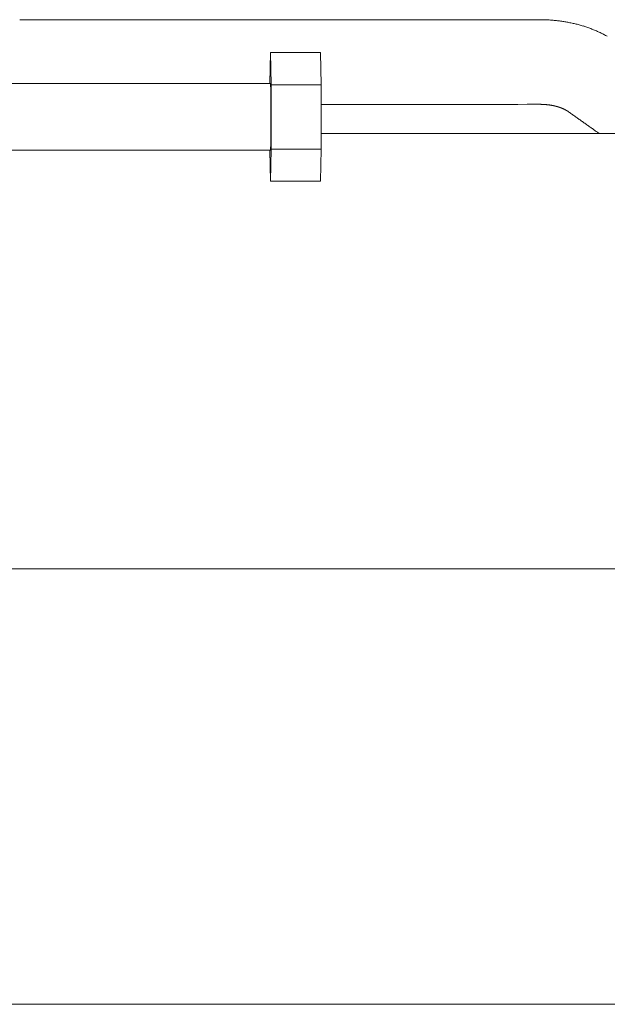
# Model space of a CAD drawing. Extents: x 0 to 59450, y 0 to 42050.
# Tile 303 of 304: x 51885 to 52149, y 37475 to 37917. Entities that reach past the tile are written whole.
import ezdxf

# ---------------------------------------------------------------- set-up
doc = ezdxf.new("R2010")
doc.units = 0
doc.header["$LTSCALE"] = 20
doc.header["$MEASUREMENT"] = 0
doc.layers.get('0').update_dxf_attribs({"linetype": 'CONTINUOUS'})

msp = doc.modelspace()

# ---------------------------------------------------------------- linework, layer by layer
at = {"color": 3, "linetype": 'Continuous', "lineweight": 13}
for p, q in [((51887.618, 37916.542), (51885.084, 37916.542)), ((51890.318, 37916.542), (51887.618, 37916.542)), ((51892.956, 37916.542), (51890.318, 37916.542)), ((51895.553, 37916.542), (51892.956, 37916.542)), ((51898.164, 37916.542), (51895.553, 37916.542)), ((51900.787, 37916.542), (51898.164, 37916.542)), ((51903.406, 37916.542), (51900.787, 37916.542)), ((51906.021, 37916.542), (51903.406, 37916.542)), ((51908.638, 37916.542), (51906.021, 37916.542)), ((51911.256, 37916.542), (51908.638, 37916.542)), ((51913.873, 37916.542), (51911.256, 37916.542)), ((51916.49, 37916.542), (51913.873, 37916.542)), ((51919.108, 37916.542), (51916.49, 37916.542)), ((51921.725, 37916.542), (51919.108, 37916.542)), ((51924.342, 37916.542), (51921.725, 37916.542)), ((51926.959, 37916.542), (51924.342, 37916.542)), ((51929.576, 37916.542), (51926.959, 37916.542)), ((51932.194, 37916.542), (51929.576, 37916.542)), ((51934.811, 37916.542), (51932.194, 37916.542)), ((51937.428, 37916.542), (51934.811, 37916.542)), ((51940.045, 37916.542), (51937.428, 37916.542)), ((51942.663, 37916.542), (51940.045, 37916.542)), ((51945.28, 37916.542), (51942.663, 37916.542)), ((51947.897, 37916.542), (51945.28, 37916.542)), ((51950.514, 37916.542), (51947.897, 37916.542)), ((51953.131, 37916.542), (51950.514, 37916.542)), ((51955.749, 37916.542), (51953.131, 37916.542)), ((51958.366, 37916.542), (51955.749, 37916.542)), ((51960.983, 37916.542), (51958.366, 37916.542)), ((51963.6, 37916.542), (51960.983, 37916.542)), ((51966.217, 37916.542), (51963.6, 37916.542)), ((51968.835, 37916.542), (51966.217, 37916.542)), ((51971.452, 37916.542), (51968.835, 37916.542)), ((51974.069, 37916.542), (51971.452, 37916.542)), ((51975.499, 37916.542), (51974.069, 37916.542)), ((51976.592, 37916.542), (51975.499, 37916.542)), ((51977.301, 37916.542), (51976.592, 37916.542)), ((51977.854, 37916.542), (51977.301, 37916.542)), ((51978.465, 37916.542), (51977.854, 37916.542)), ((51979.115, 37916.543), (51978.465, 37916.542)), ((51979.75, 37916.543), (51979.115, 37916.543)), ((51980.375, 37916.543), (51979.75, 37916.543)), ((51981.002, 37916.543), (51980.375, 37916.543)), ((51981.63, 37916.543), (51981.002, 37916.543)), ((51982.256, 37916.543), (51981.63, 37916.543)), ((51982.881, 37916.543), (51982.256, 37916.543)), ((51983.504, 37916.544), (51982.881, 37916.543)), ((51984.126, 37916.544), (51983.504, 37916.544)), ((51984.746, 37916.544), (51984.126, 37916.544)), ((51985.364, 37916.544), (51984.746, 37916.544)), ((51985.979, 37916.545), (51985.364, 37916.544)), ((51986.593, 37916.545), (51985.979, 37916.545)), ((51987.204, 37916.545), (51986.593, 37916.545)), ((51987.813, 37916.546), (51987.204, 37916.545)), ((51988.419, 37916.546), (51987.813, 37916.546)), ((51989.022, 37916.546), (51988.419, 37916.546)), ((51989.622, 37916.547), (51989.022, 37916.546)), ((51990.219, 37916.547), (51989.622, 37916.547)), ((51990.813, 37916.548), (51990.219, 37916.547)), ((51991.404, 37916.548), (51990.813, 37916.548)), ((51991.991, 37916.549), (51991.404, 37916.548)), ((51992.574, 37916.549), (51991.991, 37916.549)), ((51999.715, 37916.555), (51992.574, 37916.549)), ((52005.168, 37916.559), (51999.715, 37916.555)), ((52008.708, 37916.562), (52005.168, 37916.559)), ((52011.465, 37916.564), (52008.708, 37916.562)), ((52014.514, 37916.567), (52011.465, 37916.564)), ((52017.762, 37916.57), (52014.514, 37916.567)), ((52020.935, 37916.572), (52017.762, 37916.57)), ((52024.058, 37916.575), (52020.935, 37916.572)), ((52027.201, 37916.577), (52024.058, 37916.575)), ((52030.355, 37916.58), (52027.201, 37916.577)), ((52033.505, 37916.582), (52030.355, 37916.58)), ((52036.652, 37916.585), (52033.505, 37916.582)), ((52039.8, 37916.588), (52036.652, 37916.585)), ((52042.949, 37916.59), (52039.8, 37916.588)), ((52046.097, 37916.593), (52042.949, 37916.59)), ((52049.246, 37916.595), (52046.097, 37916.593)), ((52052.394, 37916.598), (52049.246, 37916.595)), ((52055.542, 37916.6), (52052.394, 37916.598)), ((52058.691, 37916.603), (52055.542, 37916.6)), ((52061.839, 37916.606), (52058.691, 37916.603)), ((52064.988, 37916.608), (52061.839, 37916.606)), ((52068.136, 37916.611), (52064.988, 37916.608)), ((52071.285, 37916.613), (52068.136, 37916.611)), ((52074.433, 37916.616), (52071.285, 37916.613)), ((52077.581, 37916.618), (52074.433, 37916.616)), ((52080.73, 37916.621), (52077.581, 37916.618)), ((52083.878, 37916.623), (52080.73, 37916.621)), ((52087.027, 37916.626), (52083.878, 37916.623)), ((52090.175, 37916.628), (52087.027, 37916.626)), ((52093.323, 37916.631), (52090.175, 37916.628)), ((52096.472, 37916.634), (52093.323, 37916.631)), ((52099.62, 37916.636), (52096.472, 37916.634)), ((52102.769, 37916.639), (52099.62, 37916.636)), ((52105.917, 37916.641), (52102.769, 37916.639)), ((52109.065, 37916.644), (52105.917, 37916.641)), ((52112.214, 37916.646), (52109.065, 37916.644)), ((52115.362, 37916.649), (52112.214, 37916.646)), ((52118.511, 37916.651), (52115.362, 37916.649)), ((51997.718, 37901.92), (51997.395, 37888.053)), ((52020.216, 37901.92), (51997.718, 37901.92)), ((51998.054, 37887.436), (51997.718, 37901.92)), ((52020.216, 37901.92), (52020.552, 37887.436)), ((51997.718, 37888.053), (48170.562, 37888.054)), ((51997.864, 37883.311), (51997.858, 37883.798)), ((51998.053, 37858.568), (51998.054, 37887.436)), ((52020.552, 37887.436), (51998.054, 37887.436)), ((52020.552, 37887.436), (52020.551, 37858.568)), ((51997.87, 37882.8), (51997.864, 37883.311)), ((51997.876, 37882.266), (51997.87, 37882.8)), ((51997.882, 37881.711), (51997.876, 37882.266)), ((51997.887, 37881.137), (51997.882, 37881.711)), ((51997.892, 37880.544), (51997.887, 37881.137)), ((51997.896, 37879.936), (51997.892, 37880.544)), ((51997.9, 37879.313), (51997.896, 37879.936)), ((51997.904, 37878.678), (51997.9, 37879.313)), ((51997.907, 37878.034), (51997.904, 37878.678)), ((51997.91, 37877.381), (51997.907, 37878.034)), ((51997.912, 37876.723), (51997.91, 37877.381)), ((51997.914, 37876.062), (51997.912, 37876.723)), ((51997.916, 37875.4), (51997.914, 37876.062)), ((51997.917, 37874.738), (51997.916, 37875.4)), ((52020.551, 37878.572), (52023.001, 37878.574)), ((52023.001, 37878.574), (52025.451, 37878.576)), ((52025.451, 37878.576), (52027.901, 37878.578)), ((52027.901, 37878.578), (52030.35, 37878.58)), ((52030.35, 37878.58), (52032.8, 37878.582)), ((52032.8, 37878.582), (52035.25, 37878.584)), ((52035.25, 37878.584), (52037.7, 37878.586)), ((52037.7, 37878.586), (52040.149, 37878.588)), ((52040.149, 37878.588), (52042.599, 37878.59)), ((52042.599, 37878.59), (52045.049, 37878.592)), ((52045.049, 37878.592), (52047.499, 37878.594)), ((52047.499, 37878.594), (52049.948, 37878.596)), ((52049.948, 37878.596), (52052.398, 37878.598)), ((52052.398, 37878.598), (52054.848, 37878.6)), ((52054.848, 37878.6), (52057.298, 37878.602)), ((52057.298, 37878.602), (52059.748, 37878.604)), ((52059.748, 37878.604), (52062.197, 37878.606)), ((52062.197, 37878.606), (52064.647, 37878.608)), ((52064.647, 37878.608), (52067.097, 37878.61)), ((52067.097, 37878.61), (52069.547, 37878.612)), ((52069.547, 37878.612), (52071.997, 37878.614)), ((52071.997, 37878.614), (52074.446, 37878.616)), ((52074.446, 37878.616), (52076.896, 37878.618)), ((52076.896, 37878.618), (52079.346, 37878.62)), ((52079.346, 37878.62), (52081.796, 37878.622)), ((52081.796, 37878.622), (52084.246, 37878.624)), ((52084.246, 37878.624), (52086.694, 37878.626)), ((52086.694, 37878.626), (52089.145, 37878.628)), ((52089.145, 37878.628), (52091.6, 37878.63)), ((52091.6, 37878.63), (52094.045, 37878.632)), ((52094.045, 37878.632), (52096.475, 37878.634)), ((52096.475, 37878.634), (52098.944, 37878.636)), ((52098.944, 37878.636), (52101.471, 37878.638)), ((52101.471, 37878.638), (52103.844, 37878.64)), ((52103.844, 37878.64), (52105.989, 37878.642)), ((52105.989, 37878.642), (52108.744, 37878.644)), ((52108.744, 37878.644), (52112.986, 37878.647)), ((52112.986, 37878.647), (52118.543, 37878.652)), ((52118.543, 37878.652), (52118.799, 37878.651)), ((52131.621, 37875.277), (52131.965, 37875.034)), ((52131.965, 37875.034), (52132.309, 37874.791)), ((51997.915, 37870.281), (51997.916, 37870.887)), ((51997.916, 37870.887), (51997.917, 37871.507)), ((51997.918, 37874.079), (51997.917, 37874.738)), ((51997.917, 37871.507), (51997.918, 37872.136)), ((51997.918, 37873.424), (51997.918, 37874.079)), ((51997.918, 37872.776), (51997.918, 37873.424)), ((51997.918, 37872.136), (51997.918, 37872.776)), ((52132.309, 37874.791), (52132.653, 37874.548)), ((52132.653, 37874.548), (52132.996, 37874.305)), ((52132.996, 37874.305), (52133.34, 37874.062)), ((52133.34, 37874.062), (52133.684, 37873.819)), ((52133.684, 37873.819), (52134.028, 37873.575)), ((52134.028, 37873.575), (52134.372, 37873.332)), ((52134.372, 37873.332), (52134.715, 37873.089)), ((52134.715, 37873.089), (52135.059, 37872.846)), ((52135.059, 37872.846), (52135.403, 37872.603)), ((52135.403, 37872.603), (52135.746, 37872.36)), ((52135.746, 37872.36), (52136.09, 37872.117)), ((52136.09, 37872.117), (52136.434, 37871.873)), ((52136.434, 37871.873), (52136.778, 37871.63)), ((52136.778, 37871.63), (52137.122, 37871.387)), ((52137.122, 37871.387), (52137.465, 37871.144)), ((52137.465, 37871.144), (52137.809, 37870.901)), ((52137.809, 37870.901), (52138.153, 37870.657)), ((52138.153, 37870.657), (52138.496, 37870.414)), ((51997.894, 37865.986), (51997.898, 37866.463)), ((51997.898, 37866.463), (51997.901, 37866.958)), ((51997.901, 37866.958), (51997.904, 37867.471)), ((51997.904, 37867.471), (51997.906, 37868.001)), ((51997.906, 37868.001), (51997.909, 37868.547)), ((51997.909, 37868.547), (51997.911, 37869.11)), ((51997.911, 37869.11), (51997.913, 37869.688)), ((51997.913, 37869.688), (51997.915, 37870.281)), ((52138.496, 37870.414), (52138.84, 37870.171)), ((52138.84, 37870.171), (52139.184, 37869.928)), ((52139.184, 37869.928), (52139.528, 37869.685)), ((52139.528, 37869.685), (52139.871, 37869.441)), ((52139.871, 37869.441), (52140.215, 37869.198)), ((52140.215, 37869.198), (52140.559, 37868.955)), ((52140.559, 37868.955), (52140.902, 37868.712)), ((52140.902, 37868.712), (52141.246, 37868.469)), ((52141.246, 37868.469), (52141.591, 37868.225)), ((52141.591, 37868.225), (52141.934, 37867.982)), ((52141.934, 37867.982), (52142.275, 37867.741)), ((52142.275, 37867.741), (52142.621, 37867.496)), ((52142.621, 37867.496), (52142.976, 37867.245)), ((52142.976, 37867.245), (52143.309, 37867.01)), ((52143.309, 37867.01), (52143.61, 37866.797)), ((52143.61, 37866.797), (52143.996, 37866.523)), ((52143.996, 37866.523), (52144.592, 37866.102)), ((52144.592, 37866.102), (52145.371, 37865.55)), ((51997.847, 37861.579), (51997.852, 37861.91)), ((51997.852, 37861.91), (51997.857, 37862.247)), ((51997.857, 37862.247), (51997.861, 37862.597)), ((51997.861, 37862.597), (51997.866, 37862.962)), ((51997.866, 37862.962), (51997.87, 37863.309)), ((51997.87, 37863.309), (51997.874, 37863.625)), ((51997.874, 37863.625), (51997.878, 37864.039)), ((51997.884, 37864.681), (51997.891, 37865.527)), ((51997.891, 37865.527), (51997.894, 37865.986)), ((52692.715, 37865.549), (52020.55, 37865.55)), ((48170.562, 37858.054), (51997.718, 37858.053)), ((51997.717, 37844.185), (51997.396, 37858.053)), ((51997.717, 37844.185), (51998.053, 37858.568)), ((51997.718, 37858.054), (51997.726, 37858.065)), ((52020.551, 37858.568), (51998.053, 37858.568)), ((52020.551, 37858.568), (52020.215, 37844.185)), ((52020.215, 37844.185), (51997.717, 37844.185)), ((47526.649, 37670.051), (52958.474, 37670.051)), ((48174.809, 37474.551), (52692.709, 37474.549))]:
    msp.add_line(p, q, dxfattribs=at)
for centre, radius, start, end in [((52116.637, 37770.381), 146.282, 88.41064, 89.26624), ((52119.86, 37862.46), 54.153, 87.35481, 89.11663), ((52119.679, 37856.848), 59.768, 86.3969, 87.42999), ((52108.524, 37728.994), 188.096, 85.19856, 85.45322), ((52118.332, 37845.042), 71.634, 84.50798, 85.24666), ((52120.056, 37859.024), 57.552, 83.90589, 84.88369), ((52119.085, 37850.256), 66.374, 83.04952, 83.876), ((52118.342, 37845.24), 71.443, 82.1912, 82.94524), ((52118.991, 37850.039), 66.601, 81.37126, 82.18334), ((52119.379, 37852.182), 64.424, 80.58536, 81.42643), ((52119.263, 37851.599), 65.018, 79.73808, 80.56845), ((52119.289, 37851.699), 64.914, 78.91625, 79.74537), ((52119.461, 37852.669), 63.93, 78.05977, 78.90002), ((52119.638, 37853.381), 63.197, 77.23459, 78.08311), ((52119.738, 37853.898), 62.67, 76.36551, 77.21914), ((52119.891, 37854.441), 62.107, 75.52548, 76.38508), ((52120.041, 37855.098), 61.432, 74.64054, 75.50756), ((52120.228, 37855.687), 60.815, 73.78954, 74.66366), ((52120.389, 37856.298), 60.183, 72.89225, 73.77363), ((52120.588, 37856.88), 59.569, 72.0227, 72.91129), ((52120.772, 37857.489), 58.933, 71.11348, 72.00985), ((52120.989, 37858.057), 58.325, 70.23095, 71.13489), ((52121.189, 37858.664), 57.686, 69.30111, 70.21312), ((52121.421, 37859.216), 57.088, 68.40366, 69.32349), ((52121.637, 37859.796), 56.469, 67.46267, 68.39087), ((52121.881, 37860.335), 55.878, 66.54632, 67.48257), ((52122.111, 37860.901), 55.267, 65.58644, 66.53132), ((52122.365, 37861.409), 54.7, 64.65596, 65.60904), ((52122.605, 37861.948), 54.11, 63.67914, 64.64101), ((52122.868, 37862.431), 53.56, 62.73178, 63.70202), ((52123.12, 37862.956), 52.977, 61.73472, 62.71407), ((52123.382, 37863.391), 52.471, 60.77383, 61.76138), ((51996.641, 37887.777), 1.112, 10.55779, 14.31412), ((51995.895, 37887.665), 1.866, 7.14798, 9.7273), ((51990.654, 37887.222), 7.125, 4.67702, 5.43946), ((51970.349, 37886.124), 27.458, 3.2702, 3.50524), ((51977.67, 37886.535), 20.125, 2.8962, 3.29205), ((51972.148, 37886.245), 25.654, 2.55094, 2.91875), ((51955.026, 37885.538), 42.791, 2.22205, 2.47712), ((51934.786, 37884.882), 63.041, 1.90797, 2.10433), ((51918.327, 37884.345), 79.509, 1.72385, 1.89947), ((51895.736, 37883.715), 102.109, 1.544, 1.69585), ((51866.581, 37882.985), 131.273, 1.38957, 1.52002), ((51832.867, 37882.195), 164.996, 1.26662, 1.37988), ((51797.535, 37881.501), 200.335, 1.14006, 1.24147), ((51756.296, 37880.731), 241.581, 1.03771, 1.12823), ((51711.758, 37879.973), 286.125, 0.94587, 1.02789), ((51662.042, 37879.157), 335.848, 0.87065, 0.94499), ((51610.728, 37878.459), 387.166, 0.79021, 0.85863), ((52118.598, 37844.585), 34.067, 89.23263, 89.66118), ((52118.598, 37845.443), 33.209, 88.77676, 89.21364), ((52118.611, 37845.848), 32.804, 88.34504, 88.7844), ((52118.605, 37845.792), 32.86, 87.90094, 88.33649), ((52118.606, 37845.52), 33.132, 87.49101, 87.92047), ((52118.563, 37844.572), 34.08, 87.07289, 87.48834), ((52118.557, 37844.354), 34.299, 86.67147, 87.08223), ((52118.578, 37844.869), 33.783, 86.24042, 86.65506), ((52118.611, 37845.329), 33.322, 85.82728, 86.24543), ((52118.63, 37845.705), 32.946, 85.39286, 85.81322), ((52118.666, 37846.155), 32.494, 84.96925, 85.39286), ((52118.702, 37846.617), 32.031, 84.53316, 84.96028), ((52118.751, 37847.13), 31.516, 84.1012, 84.53249), ((52118.795, 37847.647), 30.997, 83.6491, 84.08443), ((52118.857, 37848.183), 30.457, 83.21235, 83.65253), ((52118.915, 37848.747), 29.89, 82.75151, 83.19658), ((52118.99, 37849.33), 29.303, 82.30106, 82.75174), ((52119.059, 37849.917), 28.712, 81.825, 82.28122), ((52119.15, 37850.545), 28.077, 81.36414, 81.82707), ((52119.242, 37851.206), 27.41, 80.8757, 81.34584), ((52119.327, 37851.724), 26.885, 80.40416, 80.87955), ((52119.375, 37852.045), 26.561, 79.9147, 80.39175), ((52119.436, 37852.376), 26.224, 79.43974, 79.91872), ((52119.471, 37852.591), 26.006, 78.94972, 79.42853), ((52119.53, 37852.885), 25.706, 78.47384, 78.954), ((52119.576, 37853.138), 25.449, 77.97942, 78.45998), ((52119.642, 37853.429), 25.15, 77.50757, 77.98978), ((52119.691, 37853.689), 24.886, 77.00544, 77.48803), ((52119.763, 37853.979), 24.588, 76.53272, 77.01705), ((52119.819, 37854.242), 24.319, 76.03051, 76.51539), ((52119.896, 37854.533), 24.018, 75.55421, 76.041), ((52119.958, 37854.799), 23.745, 75.05199, 75.53947), ((52120.041, 37855.114), 23.419, 74.56013, 75.04969), ((52120.109, 37855.371), 23.153, 74.06215, 74.55258), ((52120.2, 37855.677), 22.835, 73.57861, 74.07132), ((52120.272, 37855.947), 22.554, 73.06728, 73.56105), ((52120.371, 37856.267), 22.22, 72.57611, 73.07239), ((52120.451, 37856.541), 21.935, 72.06107, 72.55862), ((52120.556, 37856.85), 21.608, 71.5734, 72.07371), ((52120.644, 37857.139), 21.306, 71.05095, 71.55279), ((52120.757, 37857.462), 20.964, 70.55085, 71.05573), ((52120.851, 37857.744), 20.667, 70.03074, 70.53742), ((52120.973, 37858.08), 20.309, 69.51947, 70.02952), ((52121.074, 37858.353), 20.018, 69.00581, 69.51796), ((52121.205, 37858.703), 19.644, 68.48167, 68.99755), ((52121.314, 37858.991), 19.336, 67.94874, 68.46709), ((52121.453, 37859.331), 18.969, 67.43075, 67.95321), ((52121.572, 37859.622), 18.655, 66.89851, 67.42382), ((52121.718, 37859.964), 18.283, 66.36885, 66.89875), ((52121.847, 37860.283), 17.939, 65.80641, 66.33968), ((52122.001, 37860.612), 17.576, 65.28724, 65.82549), ((52122.134, 37860.924), 17.237, 64.71312, 65.25494), ((52122.304, 37861.276), 16.846, 64.17573, 64.72352), ((52122.459, 37861.61), 16.477, 63.60354, 64.15659), ((52122.62, 37861.931), 16.118, 63.04962, 63.60773), ((52122.737, 37862.176), 15.847, 62.46607, 63.02609), ((52122.968, 37862.625), 15.343, 61.8831, 62.45443), ((52123.253, 37863.17), 14.727, 61.27633, 61.86424), ((52123.289, 37863.21), 14.675, 60.74459, 61.32513), ((52123.039, 37862.791), 15.163, 60.1429, 60.69338), ((52123.775, 37864.102), 13.659, 59.46706, 60.07868), ((52124.888, 37866.003), 11.456, 58.70269, 59.43655), ((52123.831, 37864.151), 13.588, 58.37342, 58.94903), ((52113.934, 37848.023), 32.511, 58.211, 58.42686), ((52125.267, 37866.583), 10.765, 56.62967, 57.44119), ((52126.196, 37867.987), 9.082, 55.2081, 56.65109), ((52118.53, 37856.572), 22.832, 55.01315, 55.75547), ((51536.357, 37868.512), 461.543, 359.44468, 359.52447), ((51997.699, 37858.089), 0.0357, 318.65204, 374.96234), ((51997.376, 37858.175), 0.366, 347.77979, 356.51841), ((51996.345, 37858.331), 1.408, 352.73345, 355.86366), ((51994.292, 37858.542), 3.471, 354.84459, 356.47182), ((51990.813, 37858.825), 6.961, 355.90673, 356.88649), ((51985.708, 37859.147), 12.077, 356.67573, 357.33914), ((51978.565, 37859.537), 19.23, 357.16683, 357.64122), ((51969.347, 37859.969), 28.457, 357.53621, 357.89612), ((51957.673, 37860.435), 40.141, 357.84236, 358.12325), ((51943.604, 37860.952), 54.22, 358.06432, 358.2913), ((51926.876, 37861.484), 70.956, 358.26492, 358.45162), ((51907.579, 37862.031), 90.261, 358.43539, 358.59246), ((51885.75, 37862.639), 112.098, 358.5556, 358.68959), ((51861.437, 37863.216), 136.417, 358.6812, 358.79734), ((51834.486, 37863.805), 163.375, 358.78891, 358.89033), ((51804.468, 37864.467), 193.4, 358.86665, 358.95593), ((51774.548, 37865.021), 223.325, 358.95355, 359.03376), ((51744.441, 37865.533), 253.437, 359.03299, 359.10612)]:
    msp.add_arc(centre, radius, start, end, dxfattribs=at)

doc.saveas('drawing.dxf')
